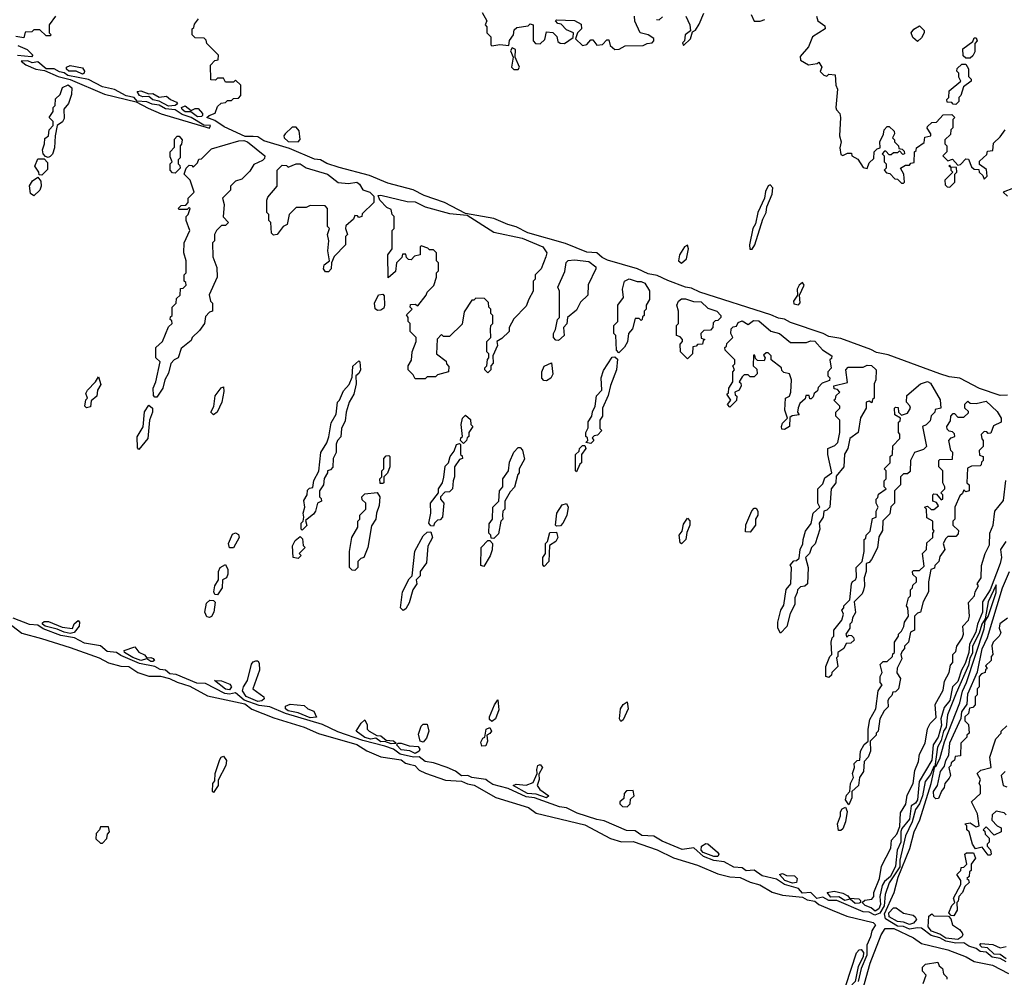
# Model space of a CAD drawing. Extents: x 2769579 to 2883812, y 684207 to 828660.
# Tile 379 of 505: x 2832424 to 2837305, y 782965 to 787710. Entities that reach past the tile are written whole.
import ezdxf

# ---------------------------------------------------------------- set-up
doc = ezdxf.new("R2010")
doc.units = 0

msp = doc.modelspace()

# ---------------------------------------------------------------- linework, layer by layer
at = {"layer": '0CON02XD'}
for points in [[(2832601.7, 787728.3), (2832570, 787685), (2832570, 787645), (2832580, 787635), (2832575, 787630), (2832555, 787630), (2832525, 787660), (2832495, 787660), (2832485, 787650), (2832451.7, 787648.3), (2832445, 787620), (2832405, 787627.5)], [(2834717.5, 787745), (2834740, 787705), (2834732.5, 787685), (2834740, 787675), (2834740, 787645), (2834760, 787625), (2834760, 787585), (2834765, 787580), (2834805, 787587.5), (2834848.3, 787581.7), (2834853, 787607), (2834872.5, 787635), (2834875, 787660), (2834888.3, 787671.7), (2834945, 787680), (2834955, 787690), (2834970, 787685), (2834970, 787605), (2834981.7, 787591.7), (2835005, 787590), (2835028.3, 787611.7), (2835035, 787650), (2835067, 787647), (2835087, 787627), (2835091.7, 787601.7), (2835103, 787593), (2835125, 787592.5), (2835168.3, 787621.7), (2835170, 787645), (2835135, 787660), (2835108.3, 787688.3), (2835091.7, 787691.7), (2835080, 787705), (2835085, 787710), (2835175, 787706.7), (2835208.3, 787688.3), (2835210, 787665), (2835190, 787645), (2835180, 787615), (2835215, 787582.5), (2835235, 787587.5), (2835255, 787610), (2835265, 787610), (2835285, 787583.3), (2835313.3, 787586.7), (2835335, 787610), (2835345, 787610), (2835351.7, 787581.7), (2835375, 787562.5), (2835396.4, 787563.6), (2835425, 787580), (2835515, 787582.5), (2835535, 787592.5), (2835560, 787595), (2835567.5, 787605), (2835567, 787617), (2835540, 787635), (2835500, 787645), (2835473, 787703), (2835471.7, 787728.3)], [(2835581.7, 787711.7), (2835595, 787710), (2835610, 787725)], [(2835727, 787727), (2835746.7, 787685), (2835750, 787655), (2835722.5, 787635), (2835720, 787605), (2835710, 787595), (2835715, 787582.5), (2835748.8, 787615), (2835760, 787650), (2835775, 787657.5), (2835792, 787688), (2835815, 787742.5)], [(2836050, 787735), (2836065, 787703.3), (2836095, 787702), (2836118.3, 787711.7)], [(2836373.3, 787726.7), (2836380, 787705), (2836415, 787680), (2836417.5, 787665), (2836353.8, 787625), (2836334, 787575), (2836292.3, 787527.7), (2836295, 787510), (2836335, 787486.2), (2836377.5, 787492.5), (2836385, 787500), (2836400, 787475), (2836393, 787453), (2836410, 787435), (2836425, 787430), (2836435, 787440), (2836467, 787437), (2836470, 787385), (2836477.5, 787365), (2836470, 787275), (2836473, 787263), (2836490, 787245), (2836492.5, 787225), (2836487.5, 787135), (2836496.2, 787105), (2836490, 787075), (2836495, 787042.5), (2836505, 787037.5), (2836528.3, 787048.3), (2836548.3, 787048.3), (2836550, 787035), (2836578.3, 787018.3), (2836605, 786977.5), (2836625, 786972.5), (2836635, 787000), (2836658.3, 787021.7), (2836660, 787055), (2836675, 787070), (2836690, 787075), (2836687.5, 787105), (2836707, 787143), (2836710, 787165), (2836725, 787180), (2836735, 787180), (2836758.3, 787158.3), (2836760, 787145), (2836750, 787125), (2836760, 787115), (2836760, 787105), (2836780, 787085), (2836781.7, 787071.7), (2836798.3, 787068.3), (2836808.3, 787058.3), (2836810, 787045), (2836801.7, 787041.7), (2836785, 787060), (2836775, 787050), (2836755, 787050), (2836745, 787040), (2836735, 787040), (2836718.3, 787058.3), (2836711.7, 787058.3), (2836700, 787045), (2836710, 787035), (2836710, 787005), (2836720, 786995), (2836720, 786975), (2836710, 786965), (2836721.7, 786951.7), (2836738.3, 786948.3), (2836761.7, 786921.7), (2836775, 786920), (2836795, 786900), (2836805, 786900), (2836810, 786905), (2836807.5, 786945), (2836790, 786975), (2836815, 786990), (2836835, 786990), (2836841.7, 786998.3), (2836858.3, 787001.7), (2836860, 787055), (2836868.3, 787061.7), (2836870, 787075), (2836908.3, 787101.7), (2836911.7, 787128.3), (2836940, 787135), (2836940, 787145), (2836922.5, 787172.5), (2836925, 787180), (2836945, 787200), (2836968.3, 787201.7), (2837001.7, 787238.3), (2837045, 787240), (2837060, 787225), (2837050, 787215), (2837050, 787175), (2837040, 787165), (2837038.3, 787141.7), (2837010, 787115), (2837010, 787095), (2837020, 787085), (2837020, 787055), (2837000, 787035), (2837025, 787010), (2837048.3, 787018.3), (2837075, 786990), (2837088.3, 786991.7), (2837115, 787020), (2837128.3, 787018.3), (2837141.7, 786981.7), (2837155, 786970), (2837178.3, 786968.3), (2837180, 786955), (2837198.3, 786938.3), (2837205, 786920), (2837220, 786935), (2837217, 786967), (2837181.7, 786991.7), (2837181.7, 787008.3), (2837218.3, 787041.7), (2837221.7, 787058.3), (2837248.3, 787061.7), (2837251.7, 787098.3), (2837285, 787130), (2837310, 787165)], [(2833581.2, 787131.2), (2833541.9, 787131.9), (2833438.5, 787178.5), (2833391.2, 787211.2), (2833352.5, 787225), (2833364.1, 787235.9), (2833393, 787247), (2833405, 787280), (2833423, 787297), (2833445, 787300), (2833455, 787310), (2833475, 787310), (2833485, 787320), (2833508.3, 787321.7), (2833520, 787335), (2833520, 787385), (2833495, 787410), (2833485, 787400), (2833445, 787400), (2833435, 787420), (2833405, 787420), (2833395, 787410), (2833371.7, 787411.7), (2833370, 787485), (2833391.7, 787508.3), (2833408.3, 787511.7), (2833410, 787535), (2833351.7, 787591.7), (2833348.3, 787608.3), (2833338.3, 787618.3), (2833295, 787620), (2833280, 787635), (2833280, 787665), (2833288.3, 787671.7), (2833291.7, 787688.3), (2833310, 787715)], [(2836875, 787602.5), (2836851.7, 787621.7), (2836842.5, 787645), (2836857, 787663), (2836885, 787680), (2836907, 787657), (2836907.5, 787645), (2836895, 787620), (2836875, 787602.5)], [(2832415, 787582), (2832461.9, 787561.9), (2832488.8, 787535), (2832483.8, 787526.2), (2832413.3, 787533.3)], [(2837135, 787520), (2837115, 787520), (2837101.7, 787531.7), (2837100, 787565), (2837148.3, 787601.7), (2837155, 787620), (2837165, 787620), (2837170, 787605), (2837158.3, 787591.7), (2837159.3, 787550.7), (2837149.3, 787530.7), (2837135, 787520)], [(2834895, 787462.5), (2834902.5, 787475), (2834880, 787525), (2834881.7, 787561.7), (2834865, 787570), (2834857.5, 787555), (2834870, 787525), (2834862.5, 787475), (2834873, 787463), (2834895, 787462.5)], [(2833365, 787173.3), (2833370, 787185), (2833337.5, 787187.5), (2833275, 787225.6), (2833230.3, 787240.3), (2833195, 787264), (2833148, 787268), (2833115, 787286.5), (2833081.7, 787291.7), (2833055, 787303.3), (2833007, 787307), (2832992.5, 787325), (2832952, 787332), (2832895, 787364), (2832835, 787377.5), (2832765, 787413.8), (2832663.6, 787433.6), (2832645, 787447.1), (2832621.2, 787451.2), (2832595, 787466.2), (2832555, 787466.2), (2832515, 787501.2), (2832485.9, 787495.9), (2832464.3, 787505.7), (2832432.5, 787505), (2832455, 787486.7), (2832504.1, 787464.1), (2832547.5, 787457.5), (2832615, 787428.8), (2832675, 787414.2), (2832845, 787341.2), (2833002.5, 787302.5), (2833062, 787272), (2833125, 787243.8), (2833365, 787173.3)], [(2832735, 787440), (2832705, 787454.3), (2832668.8, 787455), (2832657.1, 787465), (2832656, 787475), (2832675, 787483.3), (2832735, 787470.8), (2832745.7, 787455), (2832744, 787445), (2832735, 787440)], [(2837065, 787290), (2837051.7, 787291.7), (2837045, 787300), (2837021.7, 787301.7), (2837020, 787315), (2837030, 787325), (2837031.7, 787358.3), (2837090, 787405), (2837080, 787425), (2837080, 787445), (2837070, 787455), (2837071.7, 787468.3), (2837095, 787490), (2837115, 787490), (2837127, 787467), (2837128.3, 787428.3), (2837140, 787415), (2837140, 787405), (2837103, 787377), (2837090, 787335), (2837080, 787325), (2837080, 787305), (2837065, 787290)], [(2832565, 787027.5), (2832551.7, 787031.7), (2832540, 787045), (2832537.5, 787065), (2832547.5, 787095), (2832548.3, 787121.7), (2832567.5, 787135), (2832570, 787165), (2832590, 787185), (2832590, 787205), (2832570, 787225), (2832590, 787255), (2832590, 787275), (2832600, 787285), (2832601.7, 787318.3), (2832625, 787340), (2832636.2, 787373.8), (2832665, 787387.1), (2832682.4, 787372.4), (2832681.4, 787338.6), (2832665.9, 787294.1), (2832643, 787267), (2832645, 787220), (2832636.4, 787203.6), (2832610, 787185), (2832600, 787135), (2832597.5, 787075), (2832587, 787043), (2832575, 787032.5), (2832565, 787027.5)], [(2833161.3, 787281.3), (2833115, 787306.2), (2833085, 787313.3), (2833065, 787330), (2833035, 787327.5), (2833018.8, 787335), (2833007.5, 787355), (2833025, 787357.5), (2833065, 787342.5), (2833085, 787343.8), (2833115, 787326), (2833151.7, 787331.7), (2833171.2, 787315), (2833202, 787302), (2833206.2, 787293.8), (2833195, 787284.4), (2833161.3, 787281.3)], [(2833305, 787228.5), (2833272.9, 787252.9), (2833244.1, 787254.1), (2833229.4, 787265), (2833226, 787275), (2833245, 787283.1), (2833275, 787260), (2833295, 787270), (2833309.7, 787269.7), (2833330, 787245), (2833331.2, 787235), (2833325, 787230), (2833305, 787228.5)], [(2833805, 787104.2), (2833814.1, 787115.9), (2833809.5, 787159.5), (2833795, 787177.5), (2833775, 787176.7), (2833740, 787145), (2833733.3, 787135), (2833736.2, 787125), (2833755, 787107.1), (2833805, 787104.2)], [(2833105, 785840), (2833095, 785840), (2833088.3, 785848.3), (2833086.7, 785885), (2833100, 785915), (2833120, 786015), (2833100, 786035), (2833100, 786085), (2833132.5, 786115), (2833161.7, 786188.3), (2833180, 786205), (2833178.3, 786218.3), (2833170, 786225), (2833171.7, 786238.3), (2833180, 786245), (2833180, 786285), (2833200, 786305), (2833201.7, 786328.3), (2833220, 786345), (2833221.7, 786378.3), (2833235, 786380), (2833250, 786395), (2833248.3, 786408.3), (2833240, 786415), (2833240, 786445), (2833250, 786455), (2833250, 786515), (2833237.5, 786555), (2833240, 786605), (2833267.5, 786665), (2833250, 786715), (2833250, 786735), (2833260, 786745), (2833270, 786775), (2833265, 786780), (2833255, 786770), (2833215, 786770), (2833210, 786775), (2833225, 786790), (2833248.3, 786791.7), (2833260, 786805), (2833260, 786825), (2833290, 786855), (2833270, 786915), (2833240, 786945), (2833250, 786975), (2833265, 786990), (2833278.3, 786988.3), (2833285, 786980), (2833305, 787000), (2833311.7, 787018.3), (2833325, 787020), (2833375, 787070), (2833510.6, 787109.4), (2833535, 787110.8), (2833554.2, 787104.2), (2833640, 787035), (2833638.3, 787021.7), (2833628.3, 787011.7), (2833585, 786992.5), (2833565, 786960), (2833525, 786920), (2833495, 786910), (2833470, 786885), (2833470, 786865), (2833430, 786825), (2833437.5, 786795), (2833433, 786733), (2833460, 786705), (2833445, 786690), (2833425, 786690), (2833400, 786665), (2833390, 786645), (2833390, 786615), (2833380, 786605), (2833382.5, 786535), (2833401.7, 786481.7), (2833402.5, 786435), (2833363, 786347), (2833370, 786315), (2833380, 786305), (2833380, 786265), (2833365, 786260), (2833345, 786240), (2833340, 786205), (2833315, 786170), (2833280, 786135), (2833275, 786120), (2833225, 786080), (2833210, 786035), (2833190, 786025), (2833173, 786007), (2833161.7, 785958.3), (2833143.8, 785925), (2833133.3, 785885), (2833105, 785840)], [(2833195, 786950), (2833181.7, 786951.7), (2833170, 786965), (2833170, 786995), (2833180, 787005), (2833170.7, 787030.7), (2833170, 787055), (2833191.7, 787078.3), (2833191.2, 787118.8), (2833205, 787132.5), (2833215, 787132.5), (2833230, 787115), (2833227, 787093), (2833220, 787085), (2833220, 787025), (2833210, 787015), (2833210, 786995), (2833218.3, 786988.3), (2833220, 786975), (2833195, 786950)], [(2837320.2, 785850.2), (2837285, 785847.9), (2837182.7, 785882.7), (2837085, 785933.3), (2837031.1, 785941.1), (2836985, 785955.4), (2836728.8, 786048.8), (2836670.8, 786060.8), (2836643.9, 786076.1), (2836495, 786130), (2836435, 786140), (2836406.7, 786155), (2836245, 786209.5), (2836215, 786225.5), (2836185, 786230.5), (2836147.7, 786247.7), (2835795, 786359.4), (2835755, 786379.4), (2835725, 786384.2), (2835636.9, 786416.9), (2835585, 786443.1), (2835540.4, 786450.4), (2835486.7, 786475), (2835338.5, 786518.5), (2835311.2, 786531.2), (2835285, 786555.6), (2835235, 786557.3), (2835129.5, 786600.5), (2834943.1, 786653.1), (2834885, 786684), (2834844.4, 786694.4), (2834775, 786724.3), (2834635, 786750), (2834530, 786805), (2834428.8, 786838.8), (2834375, 786866.7), (2834249.8, 786899.8), (2834157.9, 786937.9), (2834007.8, 786977.8), (2833947.7, 786997.7), (2833915, 787015.5), (2833885, 787018.5), (2833762.2, 787072.2), (2833635, 787110), (2833605, 787129.2), (2833581.2, 787131.2)], [(2832535, 786940), (2832521.7, 786941.7), (2832520, 786955), (2832500, 786985), (2832515, 787020), (2832545, 787020), (2832561.7, 787001.7), (2832561.7, 786968.3), (2832535, 786940)], [(2833955, 786460), (2833940.8, 786460.8), (2833931.2, 786475), (2833933.9, 786496.1), (2833960, 786515), (2833952.5, 786565), (2833957.5, 786615), (2833950, 786645), (2833960, 786675), (2833950, 786685), (2833950, 786775), (2833938.3, 786788.3), (2833865, 786790), (2833845, 786780), (2833795, 786780), (2833760, 786745), (2833750, 786695), (2833730, 786685), (2833700, 786645), (2833683, 786643), (2833673, 786653), (2833670, 786705), (2833660, 786715), (2833660, 786745), (2833650, 786755), (2833650, 786815), (2833655, 786830), (2833700, 786885), (2833700, 786965), (2833725, 786990), (2833747, 786987), (2833755, 786980), (2833795, 786996), (2833815, 786996), (2833845, 786976.7), (2833950, 786945), (2834003, 786903), (2834055, 786898.8), (2834095, 786904.2), (2834108.8, 786895), (2834125, 786867.5), (2834160, 786855), (2834180, 786835), (2834180, 786805), (2834121.7, 786748.3), (2834120, 786735), (2834105, 786730), (2834098.3, 786738.3), (2834085, 786740), (2834078.3, 786721.7), (2834041.7, 786688.3), (2834040, 786675), (2834050, 786645), (2834040, 786635), (2834040, 786595), (2833983, 786537), (2833970, 786505), (2833968.8, 786475), (2833955, 786460)], [(2837035, 786880), (2837060, 786905), (2837060, 786945), (2837070, 786955), (2837068.3, 786978.3), (2837040, 786980), (2837035, 786990), (2837030, 786985), (2837040, 786980), (2837040, 786965), (2837050, 786955), (2837010, 786915), (2837011.7, 786891.7), (2837021.7, 786881.7), (2837035, 786880)], [(2832495, 786837.5), (2832478.3, 786848.3), (2832473.6, 786886.4), (2832488.3, 786911.7), (2832515, 786930), (2832530, 786910), (2832531.2, 786885), (2832524.1, 786865.9), (2832495, 786837.5)], [(2836055, 786573.3), (2836068.8, 786595), (2836107.7, 786722.3), (2836124, 786755), (2836127.7, 786782.3), (2836154.1, 786845.9), (2836157.1, 786877.1), (2836145, 786892.5), (2836135, 786887.5), (2836121.2, 786858.8), (2836116.7, 786825), (2836084, 786755), (2836071.7, 786698.3), (2836058.8, 786675), (2836041.2, 786595), (2836043.6, 786573.6), (2836055, 786573.3)], [(2834435, 785930), (2834385, 785930), (2834375, 785950), (2834350, 785975), (2834350, 785995), (2834367, 786023), (2834370, 786065), (2834390, 786115), (2834390, 786135), (2834360, 786165), (2834360, 786205), (2834350, 786215), (2834350, 786235), (2834342.5, 786247.5), (2834370, 786275), (2834360, 786285), (2834361.7, 786298.3), (2834385, 786300), (2834398.3, 786291.7), (2834440, 786345), (2834445, 786360), (2834477, 786393), (2834490, 786435), (2834490, 786455), (2834500, 786465), (2834500, 786505), (2834490, 786515), (2834490, 786555), (2834475, 786570), (2834455, 786570), (2834448.3, 786578.3), (2834415, 786590), (2834410, 786585), (2834410, 786545), (2834381.7, 786538.3), (2834365, 786520), (2834351.7, 786521.7), (2834341.7, 786531.7), (2834338.3, 786548.3), (2834321.7, 786548.3), (2834318.3, 786531.7), (2834292.5, 786505), (2834287, 786463), (2834251.7, 786431.7), (2834250, 786545), (2834270, 786575), (2834270, 786665), (2834280, 786675), (2834280, 786735), (2834270, 786745), (2834265, 786770), (2834245, 786780), (2834210, 786815), (2834201.7, 786838.3), (2834215, 786840), (2834345, 786808.8), (2834385, 786808), (2834435, 786782.5), (2834555, 786750), (2834641.7, 786741.7), (2834775, 786657.5), (2834915, 786626.7), (2835017.5, 786585), (2835037.5, 786555), (2835032.5, 786535), (2835010, 786475), (2834980, 786445), (2834980, 786425), (2834970, 786415), (2834970, 786365), (2834947.5, 786325), (2834935, 786290), (2834873, 786227), (2834850, 786185), (2834850, 786165), (2834815, 786130), (2834790, 786115), (2834792.5, 786095), (2834770, 786045), (2834771.7, 786008.3), (2834760, 785995), (2834760, 785975), (2834745, 785960), (2834730, 785975), (2834730, 785985), (2834740, 785995), (2834743, 786027), (2834750, 786035), (2834750, 786055), (2834740, 786065), (2834740, 786115), (2834760, 786135), (2834757.5, 786175), (2834760, 786195), (2834770, 786205), (2834770, 786245), (2834760, 786255), (2834760, 786275), (2834750, 786285), (2834748.3, 786308.3), (2834728.3, 786328.3), (2834685, 786330), (2834675, 786320), (2834665, 786320), (2834628.3, 786261.7), (2834618.3, 786201.7), (2834555, 786140), (2834525, 786140), (2834515, 786150), (2834493, 786127), (2834490, 786055), (2834538.3, 786018.3), (2834540, 786005), (2834551.7, 785991.7), (2834550, 785965), (2834495, 785950), (2834485, 785940), (2834445, 785940), (2834435, 785930)], [(2837350, 786875), (2837300, 786855), (2837320, 786835)], [(2835705, 786503.3), (2835729.2, 786525), (2835739.2, 786575), (2835735, 786592.5), (2835720, 786585), (2835694.2, 786545), (2835690, 786515), (2835705, 786503.3)], [(2835095, 786120), (2835081.7, 786121.7), (2835070, 786135), (2835070, 786155), (2835080, 786175), (2835090, 786225), (2835100, 786235), (2835100, 786365), (2835092.5, 786385), (2835127, 786463), (2835133, 786507), (2835143, 786517), (2835175, 786520), (2835245, 786511.2), (2835280, 786485), (2835280, 786475), (2835243, 786397), (2835240, 786345), (2835205, 786310), (2835185, 786270), (2835140, 786235), (2835137, 786203), (2835120, 786185), (2835122.5, 786145), (2835095, 786120)], [(2835395, 786060), (2835382.5, 786072.5), (2835380, 786145), (2835370, 786155), (2835370, 786195), (2835390, 786215), (2835390, 786295), (2835417, 786333), (2835412.5, 786375), (2835422.5, 786415), (2835445, 786426.7), (2835485, 786412.5), (2835505, 786413.3), (2835522.5, 786405), (2835547, 786367), (2835547, 786323), (2835530, 786295), (2835530, 786275), (2835520, 786265), (2835520, 786245), (2835511.7, 786238.3), (2835510, 786225), (2835505, 786220), (2835495, 786230), (2835475, 786230), (2835461.7, 786178.3), (2835442.5, 786155), (2835437, 786113), (2835423, 786087), (2835395, 786060)], [(2836285, 786297.5), (2836293, 786307), (2836290, 786345), (2836312.5, 786395), (2836305, 786407.5), (2836287.5, 786395), (2836277.5, 786375), (2836280, 786345), (2836260, 786315), (2836262, 786302), (2836285, 786297.5)], [(2834198.3, 786268.3), (2834187, 786277), (2834183.3, 786305), (2834203.6, 786346.4), (2834225, 786350), (2834231.7, 786341.7), (2834233.3, 786295), (2834228.8, 786281.2), (2834215, 786270), (2834198.3, 786268.3)], [(2835735, 786030), (2835700, 786065), (2835698.3, 786101.7), (2835710, 786115), (2835710, 786125), (2835698.3, 786138.3), (2835680, 786145), (2835680, 786195), (2835690, 786205), (2835690, 786265), (2835682.5, 786295), (2835690, 786315), (2835705, 786327.5), (2835725, 786327.5), (2835765, 786313.3), (2835801.7, 786311.7), (2835835, 786280), (2835880, 786265), (2835900, 786245), (2835900, 786235), (2835885, 786220), (2835871.7, 786218.3), (2835861.7, 786208.3), (2835860, 786185), (2835848.3, 786171.7), (2835815, 786170), (2835800, 786155), (2835801.7, 786131.7), (2835820, 786125), (2835811.7, 786118.3), (2835808.3, 786101.7), (2835785, 786100), (2835778.3, 786091.7), (2835761.7, 786088.3), (2835760, 786055), (2835735, 786030)], [(2836215, 785680), (2836201.7, 785681.7), (2836200, 785695), (2836205, 785710), (2836230, 785735), (2836217.5, 785775), (2836220, 785835), (2836240, 785845), (2836246.4, 785863.6), (2836250, 785925), (2836240, 785955), (2836211.7, 785961.7), (2836201.7, 785971.7), (2836200, 785985), (2836150, 786025), (2836150, 786045), (2836135, 786060), (2836125, 786060), (2836111.7, 786048.3), (2836120, 786035), (2836115, 786020), (2836081.7, 786021.7), (2836071.7, 786031.7), (2836068.3, 786048.3), (2836061.7, 786048.3), (2836060, 785995), (2836078.3, 785978.3), (2836080, 785955), (2836065, 785940), (2836045, 785940), (2836035, 785950), (2836015, 785950), (2836005, 785940), (2835990, 785915), (2835998.3, 785908.3), (2836000, 785895), (2835990, 785875), (2835970, 785865), (2835971.7, 785851.7), (2835980, 785845), (2835977, 785823), (2835945, 785790), (2835933, 785803), (2835950, 785825), (2835930, 785855), (2835938.3, 785861.7), (2835940, 785885), (2835960, 785915), (2835960, 785965), (2835967.5, 785975), (2835960, 785995), (2835970, 786005), (2835970, 786025), (2835921.7, 786071.7), (2835920, 786085), (2835928.3, 786091.7), (2835930, 786105), (2835960, 786135), (2835950, 786155), (2835951.7, 786178.3), (2835961.7, 786188.3), (2835978.3, 786191.7), (2835985, 786210), (2836005, 786217.5), (2836035, 786200), (2836061.2, 786218.8), (2836088.1, 786218.1), (2836147, 786167), (2836190, 786155), (2836245, 786110), (2836325, 786110), (2836345, 786118.8), (2836365, 786116.7), (2836403.6, 786073.6), (2836450, 786045), (2836448.3, 786031.7), (2836440, 786025), (2836447, 785983), (2836430, 785965), (2836430, 785945), (2836440, 785935), (2836438.3, 785921.7), (2836401.7, 785908.3), (2836381.7, 785888.3), (2836378.3, 785871.7), (2836361.7, 785858.3), (2836358.3, 785841.7), (2836348.3, 785831.7), (2836341.7, 785831.7), (2836338.3, 785848.3), (2836321.7, 785848.3), (2836318.3, 785831.7), (2836291.7, 785808.3), (2836283, 785787), (2836280, 785765), (2836288.3, 785751.7), (2836253, 785747), (2836241.7, 785738.3), (2836240, 785695), (2836215, 785680)], [(2833825, 785180), (2833820, 785185), (2833820, 785215), (2833830, 785225), (2833832.5, 785245), (2833830, 785265), (2833837.5, 785295), (2833833, 785327), (2833850, 785355), (2833851.7, 785378.3), (2833861.7, 785388.3), (2833878.3, 785391.7), (2833883, 785427), (2833907, 785473), (2833917.5, 785565), (2833947, 785613), (2833957, 785643), (2833968.3, 785711.7), (2833992.5, 785755), (2834000, 785815), (2834010, 785825), (2834029.3, 785870.7), (2834057, 785903), (2834071.7, 785938.3), (2834076.4, 785993.6), (2834105, 786020), (2834110, 786015), (2834113.3, 785975), (2834105, 785957.5), (2834090, 785945), (2834092.5, 785905), (2834080, 785855), (2834057.5, 785815), (2834042.5, 785765), (2834037, 785723), (2834020, 785685), (2834017, 785643), (2834000, 785625), (2833993, 785607), (2833992.5, 785565), (2833977.5, 785535), (2833977, 785493), (2833965, 785480), (2833950, 785475), (2833950, 785465), (2833933, 785437), (2833930, 785405), (2833910, 785375), (2833910, 785345), (2833918.3, 785338.3), (2833920, 785325), (2833900, 785315), (2833890, 785275), (2833880, 785260), (2833841.7, 785228.3), (2833847, 785203), (2833825, 785180)], [(2835255, 785610), (2835230, 785615), (2835240, 785625), (2835238.3, 785638.3), (2835230, 785645), (2835230, 785665), (2835241.7, 785688.3), (2835243, 785717), (2835260, 785745), (2835263, 785767), (2835277.5, 785795), (2835283, 785847), (2835310, 785875), (2835307.5, 785935), (2835318.3, 785971.7), (2835361.7, 786038.3), (2835375, 786040), (2835387.5, 786027.5), (2835382.5, 785975), (2835353, 785897), (2835341.7, 785848.3), (2835312.5, 785785), (2835312.5, 785745), (2835300, 785725), (2835300, 785685), (2835310, 785675), (2835288.3, 785651.7), (2835271.7, 785648.3), (2835261.7, 785638.3), (2835270, 785625), (2835255, 785610)], [(2835035, 785920), (2835021.7, 785921.7), (2835013, 785933), (2835012.5, 785965), (2835025, 785992.5), (2835060, 786010), (2835066.4, 785953.6), (2835056.4, 785933.6), (2835035, 785920)], [(2836195, 784670), (2836182.5, 784695), (2836182.5, 784725), (2836197.5, 784785), (2836211.7, 784808.3), (2836223, 784887), (2836247.5, 784915), (2836250, 784995), (2836243, 785007), (2836261.7, 785028.3), (2836275, 785030), (2836288.3, 785041.7), (2836292.5, 785085), (2836307, 785113), (2836307.5, 785135), (2836320, 785175), (2836347, 785213), (2836357.5, 785265), (2836390, 785295), (2836380, 785315), (2836380, 785385), (2836405, 785410), (2836415, 785440), (2836450, 785465), (2836430, 785555), (2836430, 785585), (2836465, 785600), (2836480, 785615), (2836490, 785665), (2836490, 785725), (2836470, 785745), (2836470, 785765), (2836490, 785785), (2836490, 785795), (2836460, 785825), (2836468.3, 785831.7), (2836471.7, 785848.3), (2836490, 785865), (2836478.3, 785878.3), (2836461.7, 785881.7), (2836460, 785895), (2836528.3, 785911.7), (2836520, 785975), (2836531.7, 785988.3), (2836605, 785987.5), (2836625, 785997.5), (2836647, 785997), (2836670, 785975), (2836667.5, 785925), (2836660, 785905), (2836660, 785835), (2836651.7, 785828.3), (2836648.3, 785811.7), (2836635, 785820), (2836620, 785815), (2836620, 785785), (2836593, 785737), (2836580, 785665), (2836540, 785635), (2836530, 785585), (2836513.6, 785556.4), (2836510, 785495), (2836471.7, 785448.3), (2836470, 785415), (2836447.5, 785385), (2836440, 785295), (2836425, 785280), (2836410, 785275), (2836407.5, 785245), (2836387.5, 785215), (2836390, 785185), (2836367, 785113), (2836350, 785095), (2836340, 785065), (2836320, 785045), (2836332.5, 784995), (2836330, 784915), (2836317, 784903), (2836295, 784900), (2836280, 784885), (2836278.3, 784871.7), (2836267.5, 784845), (2836267.5, 784812.5), (2836243, 784767), (2836227, 784703), (2836195, 784670)], [(2832755, 785787.5), (2832747.5, 785795), (2832753, 785827), (2832760, 785835), (2832753, 785857), (2832760, 785875), (2832800, 785915), (2832815, 785940), (2832827, 785903), (2832810, 785875), (2832806.2, 785843.8), (2832778.3, 785821.7), (2832775, 785792.5), (2832755, 785787.5)], [(2836435, 784450), (2836420, 784455), (2836420, 784505), (2836440, 784555), (2836450, 784565), (2836447.5, 784625), (2836452.5, 784647.5), (2836460, 784655), (2836460, 784685), (2836500, 784735), (2836507.5, 784765), (2836500, 784785), (2836510, 784795), (2836510, 784805), (2836540, 784835), (2836547.5, 784915), (2836553.3, 784926.7), (2836567.5, 784935), (2836571.7, 784948.3), (2836570, 784995), (2836600, 785025), (2836610, 785075), (2836610, 785135), (2836618.3, 785141.7), (2836620, 785155), (2836640, 785175), (2836651.7, 785238.3), (2836670, 785245), (2836670, 785275), (2836680, 785295), (2836670, 785315), (2836670, 785335), (2836678.3, 785341.7), (2836681.7, 785358.3), (2836720, 785385), (2836710, 785395), (2836710, 785425), (2836720, 785435), (2836720, 785475), (2836710, 785485), (2836740, 785515), (2836740, 785545), (2836750, 785555), (2836751.7, 785598.3), (2836787.5, 785635), (2836787, 785657), (2836780, 785665), (2836780, 785715), (2836788.3, 785721.7), (2836790, 785735), (2836761.7, 785751.7), (2836760, 785785), (2836765, 785790), (2836778.3, 785788.3), (2836780, 785765), (2836795, 785750), (2836825, 785760), (2836840, 785785), (2836837, 785797), (2836820, 785815), (2836821.7, 785848.3), (2836890, 785905), (2836925, 785916.7), (2836938.8, 785908.8), (2836987, 785827), (2836990, 785785), (2836961.7, 785778.3), (2836960, 785765), (2836943, 785747), (2836938.3, 785721.7), (2836918.3, 785701.7), (2836900, 785695), (2836920, 785595), (2836905, 785580), (2836860, 785565), (2836840, 785525), (2836838.3, 785471.7), (2836825, 785460), (2836805, 785460), (2836790, 785445), (2836790, 785405), (2836760, 785375), (2836760, 785315), (2836743, 785297), (2836738.3, 785261.7), (2836703, 785227), (2836701.7, 785178.3), (2836683, 785147), (2836677, 785093), (2836647.5, 785035), (2836635, 785020), (2836620, 785015), (2836620, 784975), (2836610, 784945), (2836612.5, 784905), (2836607, 784883), (2836600, 784865), (2836560, 784825), (2836567, 784773), (2836553, 784747), (2836550, 784725), (2836540, 784715), (2836540, 784695), (2836520, 784665), (2836525, 784650), (2836535, 784660), (2836548.3, 784658.3), (2836558.3, 784648.3), (2836560, 784635), (2836545, 784620), (2836521.7, 784618.3), (2836510, 784595), (2836480, 784575), (2836480, 784555), (2836472.5, 784547.5), (2836480, 784505), (2836450, 784475), (2836448.3, 784461.7), (2836435, 784450)], [(2833385, 785752.5), (2833372.5, 785765), (2833387, 785793), (2833393.8, 785846.2), (2833423.6, 785886.4), (2833435, 785890), (2833437, 785867), (2833426.7, 785815), (2833402.5, 785765), (2833385, 785752.5)], [(2836535, 783820), (2836517.5, 783845), (2836523, 783867), (2836540, 783885), (2836542.5, 783925), (2836557.5, 783955), (2836553.3, 783975), (2836562.5, 784005), (2836560, 784025), (2836575, 784040), (2836588.3, 784041.7), (2836592.5, 784085), (2836610.7, 784119.3), (2836630, 784135), (2836630, 784195), (2836638.3, 784241.7), (2836667.5, 784295), (2836680, 784385), (2836700, 784415), (2836690, 784425), (2836690, 784455), (2836700, 784475), (2836690, 784515), (2836705, 784530), (2836725, 784530), (2836750, 784555), (2836751.7, 784568.3), (2836760, 784575), (2836760, 784625), (2836780, 784655), (2836780, 784665), (2836795, 784680), (2836807, 784703), (2836810, 784725), (2836830, 784755), (2836827.5, 784795), (2836820, 784805), (2836830, 784845), (2836840, 784855), (2836840, 784885), (2836850, 784895), (2836851.7, 784908.3), (2836870, 784925), (2836870, 784945), (2836851.7, 784961.7), (2836850, 784975), (2836855, 784980), (2836885, 784980), (2836908.3, 785001.7), (2836900, 785065), (2836920, 785085), (2836921.7, 785118.3), (2836950, 785145), (2836950, 785165), (2836957.5, 785175), (2836950, 785185), (2836950, 785225), (2836921.7, 785241.7), (2836920, 785285), (2836910, 785295), (2836925, 785300), (2836942.5, 785282.5), (2836955, 785282.5), (2836978.3, 785301.7), (2836968.3, 785318.3), (2836950, 785325), (2836950, 785355), (2836955, 785360), (2836968.3, 785358.3), (2836991.7, 785331.7), (2837000, 785335), (2837000, 785355), (2836990, 785365), (2837010, 785385), (2837010, 785395), (2837000, 785415), (2837000, 785475), (2836980, 785495), (2836980, 785525), (2836985, 785530), (2837048.3, 785531.7), (2837050, 785565), (2837040, 785575), (2837030, 785625), (2837041.7, 785638.3), (2837060, 785645), (2837058.3, 785658.3), (2837048.3, 785668.3), (2837031.7, 785671.7), (2837021.7, 785681.7), (2837020, 785695), (2837038.3, 785721.7), (2837040, 785745), (2837051.7, 785758.3), (2837058.3, 785758.3), (2837075, 785740), (2837105, 785740), (2837128.3, 785761.7), (2837128.3, 785768.3), (2837110, 785785), (2837110, 785805), (2837125, 785820), (2837135, 785810), (2837165, 785807.5), (2837215, 785820), (2837269.3, 785769.3), (2837290, 785735), (2837290, 785715), (2837251.7, 785698.3), (2837238.3, 785661.7), (2837225, 785660), (2837218.3, 785668.3), (2837205, 785670), (2837190, 785655), (2837193, 785633), (2837200, 785625), (2837200, 785595), (2837180, 785575), (2837181.7, 785551.7), (2837200, 785545), (2837200, 785525), (2837191.7, 785518.3), (2837190, 785505), (2837185, 785500), (2837143, 785497), (2837123, 785487), (2837120, 785415), (2837130, 785405), (2837130, 785375), (2837115, 785370), (2837105, 785380), (2837098.3, 785361.7), (2837085, 785350), (2837060, 785295), (2837060, 785235), (2837050, 785225), (2837050, 785205), (2837078.3, 785178.3), (2837077, 785163), (2837065, 785150), (2837025, 785150), (2837015, 785140), (2837002.5, 785115), (2837010, 785085), (2836985, 785050), (2836980, 785025), (2836960, 785005), (2836958.3, 784991.7), (2836940, 784985), (2836930, 784925), (2836930, 784875), (2836902.5, 784825), (2836890, 784775), (2836875, 784770), (2836860, 784755), (2836860, 784685), (2836840, 784675), (2836830, 784625), (2836810, 784605), (2836810, 784595), (2836798.3, 784581.7), (2836792.5, 784565), (2836797, 784543), (2836773.6, 784496.4), (2836773, 784473), (2836790, 784445), (2836780, 784395), (2836765, 784380), (2836751.7, 784378.3), (2836748.3, 784361.7), (2836733, 784347), (2836727.5, 784335), (2836730, 784305), (2836710, 784285), (2836687.5, 784245), (2836680, 784185), (2836670, 784175), (2836670, 784165), (2836640, 784135), (2836642.5, 784085), (2836630, 784055), (2836610, 784035), (2836607.5, 783985), (2836587.5, 783955), (2836582.5, 783915), (2836550, 783885), (2836550, 783855), (2836535, 783820)], [(2833015, 785580), (2833008.3, 785588.3), (2833007, 785643), (2833037, 785693), (2833043.6, 785766.4), (2833065, 785800), (2833082.5, 785785), (2833083.3, 785765), (2833067.5, 785725), (2833060, 785635), (2833015, 785580)], [(2834625, 785610), (2834610, 785625), (2834611.7, 785638.3), (2834620, 785645), (2834612.5, 785705), (2834620, 785735), (2834635, 785750), (2834658.3, 785728.3), (2834660, 785705), (2834670, 785695), (2834650, 785665), (2834650, 785645), (2834641.7, 785638.3), (2834640, 785625), (2834625, 785610)], [(2834475, 785200), (2834461.7, 785201.7), (2834452.5, 785215), (2834462.5, 785265), (2834460, 785315), (2834500, 785365), (2834500, 785385), (2834520, 785415), (2834527, 785443), (2834533, 785497), (2834550, 785515), (2834557.5, 785545), (2834578.3, 785571.7), (2834590, 785605), (2834605, 785610), (2834610, 785605), (2834610, 785555), (2834618.3, 785548.3), (2834620, 785535), (2834605, 785530), (2834580, 785495), (2834580, 785445), (2834572.5, 785425), (2834570, 785385), (2834555, 785370), (2834531.7, 785368.3), (2834510, 785345), (2834510, 785335), (2834527.5, 785315), (2834520, 785245), (2834508.3, 785231.7), (2834495, 785230), (2834480, 785215), (2834475, 785200)], [(2834775, 785140), (2834761.7, 785141.7), (2834760, 785155), (2834750, 785165), (2834751.7, 785211.7), (2834767.5, 785235), (2834770, 785295), (2834800, 785325), (2834802.5, 785375), (2834820, 785395), (2834820, 785435), (2834847.5, 785475), (2834853, 785517), (2834873, 785567), (2834895, 785590), (2834905, 785590), (2834917, 785577), (2834927, 785533), (2834900, 785485), (2834900, 785465), (2834893, 785457), (2834877, 785393), (2834855, 785370), (2834830, 785325), (2834830, 785285), (2834820, 785275), (2834817.5, 785255), (2834820, 785235), (2834810, 785225), (2834797, 785163), (2834775, 785140)], [(2835185, 785470), (2835180, 785475), (2835180, 785555), (2835198.3, 785571.7), (2835200, 785585), (2835215, 785600), (2835225, 785600), (2835230, 785585), (2835210, 785555), (2835210, 785515), (2835201.7, 785508.3), (2835185, 785470)], [(2834211.7, 785411.7), (2834210, 785435), (2834220, 785445), (2834220, 785475), (2834230, 785485), (2834230, 785535), (2834241.7, 785548.3), (2834255, 785550), (2834260, 785545), (2834260, 785495), (2834247, 785463), (2834230, 785445), (2834230, 785415), (2834225, 785412.5), (2834211.7, 785411.7)], [(2836665, 783293.5), (2836645, 783309.2), (2836615, 783320), (2836600, 783335), (2836613.6, 783346.4), (2836648.3, 783351.7), (2836657.5, 783365), (2836657.5, 783385), (2836686.1, 783453.9), (2836696.7, 783515), (2836742.5, 783605), (2836746.1, 783643.9), (2836772.5, 783675), (2836787.5, 783712.5), (2836790.7, 783779.3), (2836817, 783823), (2836823, 783867), (2836853.3, 783925), (2836860.7, 783989.3), (2836880, 784035), (2836885, 784070), (2836912.5, 784125), (2836923.6, 784196.4), (2836937, 784223), (2836967, 784253), (2836963, 784317), (2837001.7, 784388.3), (2837008.3, 784431.7), (2837032.5, 784475), (2837038.3, 784511.7), (2837050, 784525), (2837050, 784565), (2837065, 784580), (2837070, 784605), (2837096.7, 784645), (2837102.5, 784665), (2837100, 784705), (2837127.5, 784735), (2837132.5, 784755), (2837128.3, 784821.7), (2837157.5, 784855), (2837160, 784875), (2837177.5, 784905), (2837170, 784915), (2837190, 784945), (2837192.5, 785005), (2837210, 785065), (2837231.7, 785108.3), (2837232.5, 785165), (2837250, 785205), (2837257.5, 785275), (2837301.7, 785328.3), (2837313, 785427)], [(2834085, 784980), (2834071.7, 784981.7), (2834060, 784995), (2834060, 785075), (2834070, 785145), (2834100, 785195), (2834100, 785225), (2834110, 785235), (2834110, 785255), (2834140, 785285), (2834140, 785315), (2834121.7, 785331.7), (2834120, 785345), (2834135, 785360), (2834197, 785367), (2834210, 785345), (2834206.4, 785303.6), (2834192.5, 785265), (2834190, 785235), (2834168.3, 785201.7), (2834150, 785095), (2834130, 785045), (2834115, 785040), (2834100, 785025), (2834100, 784995), (2834085, 784980)], [(2835085, 785200), (2835080, 785205), (2835087.5, 785265), (2835113.6, 785306.4), (2835135, 785312.5), (2835143.3, 785295), (2835136.4, 785253.6), (2835117.5, 785215), (2835105, 785202.5), (2835085, 785200)], [(2836045, 785170), (2836021.7, 785171.7), (2836023, 785207), (2836053, 785277), (2836065, 785290), (2836075, 785290), (2836082.5, 785275), (2836082.5, 785255), (2836072.5, 785235), (2836072.5, 785205), (2836045, 785170)], [(2835705, 785112.5), (2835698.3, 785118.3), (2835693.8, 785155), (2835707.5, 785175), (2835715, 785210), (2835735, 785240), (2835747, 785227), (2835746.7, 785205), (2835730.7, 785169.3), (2835725.9, 785134.1), (2835705, 785112.5)], [(2833485, 785092.5), (2833465, 785092.5), (2833460, 785115), (2833479.3, 785160.7), (2833495, 785167.5), (2833509.3, 785159.3), (2833512.5, 785145), (2833485, 785092.5)], [(2833805, 785040), (2833780, 785045), (2833777, 785103), (2833790.7, 785129.3), (2833815, 785150), (2833827, 785137), (2833830, 785105), (2833840, 785095), (2833810, 785065), (2833820, 785055), (2833805, 785040)], [(2834325, 784782.5), (2834312.5, 784795), (2834322.5, 784875), (2834355, 784940), (2834370, 784955), (2834383, 785077), (2834425, 785152.5), (2834445, 785170), (2834461.7, 785171.7), (2834470, 785145), (2834448.3, 785101.7), (2834441.7, 785018.3), (2834410, 784975), (2834410, 784955), (2834390, 784935), (2834392.5, 784915), (2834372.5, 784885), (2834355, 784820), (2834339.3, 784790.7), (2834325, 784782.5)], [(2835025, 785000), (2835018.3, 785008.3), (2835017.5, 785045), (2835030, 785065), (2835030, 785115), (2835040, 785125), (2835051.7, 785168.3), (2835085, 785170), (2835092.5, 785145), (2835082.5, 785125), (2835050, 785105), (2835047.5, 785025), (2835025, 785000)], [(2834725, 785000), (2834710, 785005), (2834712.5, 785095), (2834745, 785130), (2834755, 785130), (2834767.5, 785115), (2834766.4, 785083.6), (2834757, 785053), (2834725, 785000)], [(2837312.5, 785125), (2837286.7, 785085), (2837291.2, 785045), (2837284.6, 785015), (2837234.5, 784885), (2837197.1, 784825), (2837196.2, 784775), (2837172.2, 784715), (2837164.6, 784675), (2837131.9, 784615), (2837129.6, 784575), (2837110.5, 784519.5), (2837092.3, 784487.7), (2837075, 784430), (2837048.8, 784405), (2837035, 784336.7), (2837007.5, 784302.5), (2836990, 784245), (2836994.2, 784215), (2836977.1, 784155), (2836952.9, 784117.1), (2836945, 784041.2), (2836883.3, 783935), (2836875, 783843.8), (2836865, 783827.1), (2836842.5, 783815), (2836835, 783748.8), (2836797.5, 783702.5), (2836792.5, 783687.5), (2836792.5, 783635), (2836773.8, 783595), (2836765.4, 783515), (2836740.4, 783465), (2836710.9, 783439.1), (2836700, 783420), (2836687.5, 783365), (2836691.5, 783325), (2836683.3, 783305), (2836665, 783293.5)], [(2833405, 784860), (2833391.7, 784861.7), (2833387.5, 784875), (2833392.5, 784905), (2833410, 784935), (2833410, 784975), (2833417.5, 784995), (2833445, 785010), (2833456.4, 784986.4), (2833457, 784963), (2833450, 784945), (2833430, 784935), (2833427.5, 784895), (2833405, 784860)], [(2837320, 784745), (2837283, 784717), (2837280, 784695), (2837287.5, 784672.5), (2837280, 784655), (2837250, 784625), (2837243, 784607), (2837247.5, 784565), (2837240, 784555), (2837240, 784535), (2837211.7, 784508.3), (2837220, 784495), (2837211.7, 784488.3), (2837210, 784475), (2837191.7, 784468.3), (2837180, 784455), (2837180, 784405), (2837170, 784395), (2837170, 784365), (2837160, 784355), (2837160, 784315), (2837148.3, 784301.7), (2837131.7, 784298.3), (2837128.3, 784271.7), (2837110, 784255), (2837110, 784235), (2837127, 784217), (2837130, 784175), (2837120, 784165), (2837120, 784155), (2837090, 784125), (2837088.3, 784061.7), (2837061.7, 784058.3), (2837058.3, 784041.7), (2837041.7, 784028.3), (2837040, 784015), (2837030, 784005), (2837037.5, 783965), (2837031.7, 783951.7), (2837010, 783925), (2837007.5, 783905), (2836993, 783887), (2836978.3, 783851.7), (2836965, 783850), (2836955, 783860), (2836954.2, 783885), (2836973.3, 783915), (2836988.8, 783985), (2837008.3, 784011.7), (2837015, 784040), (2837030, 784065), (2837035, 784127.5), (2837091.7, 784248.3), (2837095, 784280), (2837121.7, 784318.3), (2837125, 784370), (2837171.7, 784478.3), (2837195, 784592.5), (2837222, 784648), (2837296.2, 784895), (2837330, 784975)], [(2837315, 783041.5), (2837285, 783057.5), (2837245.3, 783065.3), (2837215, 783090), (2837185, 783092.9), (2837165, 783106.9), (2837128.6, 783118.6), (2837105, 783135.8), (2837065, 783134.3), (2837015, 783144.2), (2836985, 783161.1), (2836942.8, 783172.8), (2836895, 783208), (2836875, 783210.8), (2836835, 783203.8), (2836805, 783217.1), (2836775, 783218.8), (2836715.4, 783255.4), (2836710.5, 783279.5), (2836759.4, 783385), (2836778.6, 783461.4), (2836837.4, 783602.6), (2836858.6, 783685), (2836887.1, 783745), (2836942.5, 783925), (2836960, 784010), (2836965, 784010), (2836985, 784046.7), (2837007.9, 784132.1), (2837084.2, 784325), (2837097.9, 784382.1), (2837117.1, 784425), (2837205, 784692.5), (2837210.7, 784729.3), (2837225, 784752.5), (2837265, 784872.5), (2837265, 784910), (2837224.3, 784825), (2837209.3, 784740.7), (2837193.1, 784715), (2837180.3, 784669.7), (2837148.1, 784605), (2837147.7, 784572.3), (2837133.6, 784545), (2837127.7, 784512.3), (2837067, 784373), (2837023.7, 784266.3), (2837016, 784205), (2837003.3, 784185), (2836991.4, 784138.6), (2836974.4, 784105), (2836960, 784010), (2836955, 784010), (2836939.5, 783970.5), (2836912.9, 783935), (2836900, 783865), (2836884.7, 783825.3), (2836865, 783796.7), (2836848.6, 783735), (2836814.6, 783665.4), (2836787.5, 783545), (2836787, 783513), (2836735, 783433.3), (2836714.4, 783375), (2836710.3, 783319.7), (2836687.9, 783282.1), (2836663.1, 783273.1), (2836635, 783287.1), (2836605, 783288.8), (2836475, 783345.5), (2836435, 783345.6), (2836405, 783362.5), (2836375, 783356.2), (2836345.5, 783385.5), (2836305, 783382.5), (2836285, 783405.8), (2836215, 783424.2), (2836175, 783450.6), (2836105, 783468.6), (2836065, 783495.8), (2836025, 783492.5), (2836005, 783506.9), (2835965, 783511.4), (2835916.4, 783536.4), (2835865, 783544.3), (2835813.6, 783563.6), (2835765.7, 783605.7), (2835708.8, 783598.8), (2835609.6, 783639.6), (2835567.5, 783665), (2835507.8, 783667.8), (2835475, 783690), (2835431.7, 783691.7), (2835320.9, 783740.9), (2835285, 783746.7), (2835188.1, 783778.1), (2835135.5, 783805.5), (2835100, 783810), (2834976.7, 783855), (2834935, 783858.5), (2834845, 783900), (2834770.4, 783920.4), (2834745, 783937.5), (2834735, 783945.6), (2834665.6, 783955.6), (2834645, 783965.7), (2834613.8, 783963.8), (2834585, 783985.6), (2834543.3, 784005), (2834475, 784027.8), (2834435, 784034.5), (2834405, 784056.7), (2834376.2, 784056.2), (2834310.9, 784070.9), (2834276.7, 784095), (2834235, 784110.6), (2834125, 784137.8), (2834001.9, 784181.9), (2833925, 784216.9), (2833741.7, 784271.7), (2833665, 784305.8), (2833611.4, 784311.4), (2833537.5, 784337.5), (2833495, 784374), (2833465, 784368.1), (2833441.7, 784371.7), (2833345, 784420.8), (2833302.5, 784422.5), (2833200, 784465), (2833169.5, 784469.5), (2833146.8, 784486.8), (2833120, 784490), (2833095, 784505.6), (2833019.1, 784519.1), (2832925, 784558.9), (2832905, 784574.3), (2832858.6, 784578.6), (2832825, 784607.1), (2832745, 784620.8), (2832696.4, 784646.4), (2832628.3, 784658.3), (2832541.2, 784691.2), (2832515, 784709.4), (2832473.6, 784713.6), (2832392.5, 784745)], [(2833365, 784747.5), (2833351.7, 784751.7), (2833342.5, 784775), (2833351.2, 784818.8), (2833367, 784833), (2833385, 784832.5), (2833393, 784823), (2833386.1, 784773.9), (2833375, 784752.5), (2833365, 784747.5)], [(2832385, 784708.8), (2832435, 784670), (2832533.3, 784643.3)], [(2832675, 784669.2), (2832645, 784674.4), (2832610.3, 784690.3), (2832550, 784705), (2832537.5, 784715), (2832538.3, 784721.7), (2832545, 784727.5), (2832567.4, 784727.4), (2832635, 784700), (2832686.7, 784693.3), (2832695, 784716.7), (2832715, 784733.3), (2832721.2, 784725), (2832720, 784705), (2832695, 784674), (2832675, 784669.2)], [(2832533.3, 784643.3), (2832675, 784600), (2832817.7, 784547.7), (2832865, 784522.5), (2832925, 784506.7), (2832965.6, 784505.6), (2833010, 784475), (2833065, 784457.5), (2833123, 784457), (2833166.4, 784446.4), (2833205, 784426.7), (2833268, 784408), (2833355, 784360), (2833540, 784320), (2833575, 784293.8), (2833685, 784250), (2833833.9, 784203.9), (2833905, 784172.5), (2834095, 784118), (2834145, 784086.7), (2834215, 784057.5), (2834315, 784042.5), (2834336.4, 784026.4), (2834355, 784021.2), (2834383.3, 784015), (2834405, 783991.2), (2834436.1, 783976.1), (2834535, 783942.5), (2834615, 783937.5), (2834643.6, 783923.6), (2834677.7, 783917.7), (2834785, 783856.7), (2834945.9, 783805.9), (2834985, 783777.5), (2835225, 783720), (2835353, 783653), (2835407, 783637), (2835465, 783637.5), (2835585, 783596.7), (2835665, 783556.7), (2835785, 783521.2), (2835885, 783477.5), (2835945, 783462.5), (2835995, 783460), (2836045, 783436.7), (2836093.6, 783423.6), (2836155, 783387.5), (2836205, 783372.5), (2836305, 783362.5), (2836328.3, 783348.3), (2836365, 783342.5), (2836386.4, 783326.4), (2836452.5, 783297.5), (2836525, 783267.5), (2836655, 783236.7), (2836666.2, 783225), (2836648, 783195), (2836642.5, 783165), (2836624.3, 783125), (2836623.8, 783075), (2836595, 783008.8), (2836580, 782945)], [(2833075, 784529.2), (2833055, 784543.8), (2833025, 784534.6), (2832985, 784548.9), (2832943.3, 784575), (2832942.5, 784585), (2832995, 784603.3), (2833015, 784576), (2833043.1, 784563.1), (2833055, 784547.5), (2833075, 784550), (2833086.7, 784545), (2833093.3, 784535), (2833085, 784530), (2833075, 784529.2)], [(2833605, 784332.3), (2833546.6, 784356.6), (2833528.6, 784385), (2833533.8, 784405), (2833553.8, 784435), (2833574.1, 784515.9), (2833582, 784528), (2833595, 784533.3), (2833605, 784532.5), (2833611.7, 784521.7), (2833613.9, 784486.1), (2833580, 784395), (2833634, 784355), (2833636.2, 784345), (2833625, 784334.4), (2833605, 784332.3)], [(2833465, 784389.4), (2833445, 784393.3), (2833390, 784435), (2833425, 784433.3), (2833466.9, 784416.9), (2833474, 784405), (2833465, 784389.4)], [(2833865, 784251.2), (2833805, 784275.8), (2833755, 784284.6), (2833741.9, 784295), (2833741.9, 784308.1), (2833765, 784318), (2833835, 784312.5), (2833853.3, 784295), (2833882.9, 784282.9), (2833895, 784253.3), (2833865, 784251.2)], [(2834765, 784232.5), (2834753, 784243), (2834753.3, 784255), (2834777.5, 784315), (2834795, 784340), (2834799.3, 784290.7), (2834783.3, 784245), (2834765, 784232.5)], [(2835405, 784232.5), (2835397.5, 784245), (2835403.3, 784295), (2835415, 784317.5), (2835435, 784330), (2835440, 784295), (2835415, 784240), (2835405, 784232.5)], [(2834265, 784121.4), (2834235, 784134.2), (2834215, 784131.5), (2834189.5, 784149.5), (2834165, 784144.6), (2834135, 784152.9), (2834092.5, 784185), (2834117.5, 784225), (2834135, 784240), (2834146.4, 784216.4), (2834147.5, 784195), (2834157.5, 784185), (2834195, 784162.5), (2834215, 784162), (2834240.7, 784140.7), (2834276.8, 784136.8), (2834290, 784125), (2834285, 784123.3), (2834265, 784121.4)], [(2834425, 784130), (2834410, 784135), (2834400.7, 784169.3), (2834415, 784210), (2834425, 784220), (2834445, 784220), (2834452.5, 784185), (2834440.7, 784149.3), (2834425, 784130)], [(2837315, 783770), (2837305, 783780), (2837265, 783787.5), (2837245, 783770), (2837243, 783743), (2837270, 783715), (2837290, 783705), (2837290, 783685), (2837255, 783670), (2837215, 783710), (2837200, 783695), (2837208.3, 783688.3), (2837210, 783675), (2837230, 783655), (2837230, 783635), (2837220, 783625), (2837220, 783615), (2837237, 783597), (2837240, 783575), (2837235, 783570), (2837225, 783570), (2837195, 783610), (2837161.7, 783601.7), (2837147.5, 783625), (2837130, 783685), (2837120, 783695), (2837120, 783715), (2837110, 783725), (2837135, 783730), (2837165, 783710), (2837180, 783715), (2837172.5, 783775), (2837142.5, 783835), (2837187.5, 783875), (2837187, 783913), (2837180, 783925), (2837187.5, 783945), (2837170, 783975), (2837188.3, 783991.7), (2837240, 784005), (2837232.5, 784055), (2837263, 784147), (2837290, 784175), (2837290, 784185), (2837318.3, 784211.7)], [(2834715, 784110), (2834710.7, 784129.3), (2834720.7, 784149.3), (2834730, 784155), (2834737.5, 784195), (2834755, 784202.5), (2834762.5, 784185), (2834755, 784172.5), (2834740, 784165), (2834742.5, 784135), (2834735, 784112.5), (2834715, 784110)], [(2834385, 784073.5), (2834357.7, 784087.7), (2834315, 784091.5), (2834292.5, 784117.5), (2834300, 784125), (2834315, 784125.8), (2834355, 784111.2), (2834399.3, 784109.3), (2834407.5, 784095), (2834403.8, 784085), (2834385, 784073.5)], [(2833385, 783880), (2833380, 783885), (2833382.5, 783925), (2833391.7, 783938.3), (2833393.3, 783975), (2833416.4, 784043.6), (2833423.6, 784056.4), (2833435, 784060), (2833449.3, 784039.3), (2833446.2, 784015), (2833408.3, 783941.7), (2833407.5, 783915), (2833385, 783880)], [(2835035, 783854.3), (2834985, 783872.2), (2834941.2, 783875), (2834870, 783915), (2834885, 783921.2), (2834935, 783916.7), (2834970, 783930), (2834990, 783975), (2834987.5, 783995), (2834993.3, 784015), (2835005, 784020), (2835016.7, 784005), (2834998.3, 783971.7), (2835000, 783945), (2834990, 783915), (2835003.3, 783895), (2835046.7, 783865), (2835035, 783854.3)], [(2837310, 783985), (2837290, 783965), (2837300, 783915), (2837318.3, 783908.3)], [(2835435, 783810), (2835450, 783825), (2835451.7, 783848.3), (2835470, 783865), (2835465, 783890), (2835431.7, 783888.3), (2835420, 783875), (2835418.3, 783851.7), (2835400, 783835), (2835400, 783825), (2835411.7, 783811.7), (2835435, 783810)], [(2836495, 783692.5), (2836482.5, 783692.5), (2836477.5, 783725), (2836492.5, 783765), (2836492.5, 783785), (2836500.7, 783799.3), (2836517.5, 783807.5), (2836526.7, 783786.7), (2836517.5, 783735), (2836505, 783700), (2836495, 783692.5)], [(2832835, 783630), (2832857, 783653), (2832860, 783675), (2832870, 783685), (2832865, 783710), (2832825, 783710), (2832820, 783695), (2832803, 783677), (2832801.7, 783651.7), (2832825, 783630), (2832835, 783630)], [(2835865, 783563.5), (2835812.9, 783582.9), (2835801.8, 783595), (2835804.4, 783615.6), (2835825, 783628), (2835835, 783626.2), (2835884, 783585), (2835890, 783575), (2835885, 783564.4), (2835865, 783563.5)], [(2837055, 783270), (2837041.7, 783271.7), (2837030, 783285), (2837045, 783320), (2837060, 783335), (2837053, 783357), (2837090, 783425), (2837090, 783445), (2837070, 783475), (2837090, 783495), (2837091.7, 783508.3), (2837105, 783510), (2837120, 783525), (2837110, 783575), (2837118.3, 783581.7), (2837151.7, 783581.7), (2837162.5, 783555), (2837140, 783525), (2837140, 783495), (2837133, 783487), (2837130, 783465), (2837120, 783455), (2837128.3, 783448.3), (2837130, 783435), (2837110, 783415), (2837097.5, 783385), (2837080, 783365), (2837077, 783343), (2837070, 783335), (2837071.7, 783298.3), (2837055, 783270)], [(2836255, 783430.9), (2836216.7, 783445), (2836190, 783475), (2836205, 783478.8), (2836225, 783470), (2836265, 783468), (2836278, 783455), (2836275, 783434.3), (2836255, 783430.9)], [(2836565, 783330), (2836541.7, 783351.7), (2836515, 783345.8), (2836485, 783364.3), (2836445, 783362.7), (2836427.5, 783385), (2836461.2, 783391.2), (2836505, 783381.2), (2836528.8, 783368.8), (2836537.5, 783357.5), (2836583.8, 783353.8), (2836592.5, 783345), (2836592.5, 783335), (2836585, 783332), (2836565, 783330)], [(2836835, 783226.4), (2836805, 783238.2), (2836775, 783240.8), (2836734.4, 783265), (2836732.1, 783285), (2836755, 783309.2), (2836768.6, 783308.6), (2836805, 783282), (2836852.5, 783272.5), (2836863.3, 783265), (2836869.3, 783250.7), (2836855, 783232.9), (2836835, 783226.4)], [(2837075, 783152.9), (2837015, 783159.6), (2836985, 783179.5), (2836943.6, 783193.6), (2836927.1, 783215), (2836931.7, 783268.3), (2836945, 783280), (2836955, 783270), (2837028.3, 783268.3), (2837040, 783255), (2837047.5, 783225), (2837082.3, 783202.3), (2837096.7, 783185), (2837100, 783175), (2837094, 783165), (2837075, 783152.9)], [(2836595.7, 782875), (2836640, 783035), (2836694.4, 783175.6), (2836715, 783206.2), (2836756.7, 783206.7), (2836855, 783160), (2836895, 783133.3), (2837025, 783101.2), (2837115.9, 783065.9), (2837155, 783043.3), (2837245.8, 783025.8), (2837325, 782983.8)], [(2837315, 783057.1), (2837285, 783077.5), (2837255, 783079.1), (2837221.4, 783111.4), (2837193.3, 783115), (2837183.3, 783125), (2837188.3, 783131.7), (2837247.3, 783127.3), (2837285, 783111.2), (2837315, 783117.5)], [(2836518.3, 782908.3), (2836518.8, 782925), (2836573.1, 783086.9), (2836585, 783101.2), (2836595, 783102), (2836607.6, 783087.6), (2836605, 783066.2), (2836581.1, 783018.9), (2836565.7, 782944.3), (2836535, 782910.8), (2836518.3, 782908.3)], [(2836902.5, 782935), (2836917.5, 782975), (2836900, 782995), (2836900, 783015), (2836915, 783030), (2836975, 783040), (2836981.7, 783021.7), (2836998.3, 783008.3), (2837003, 782983), (2837020, 782965), (2837020, 782955)]]:
    msp.add_lwpolyline(points, dxfattribs=at)

doc.saveas('drawing.dxf')
